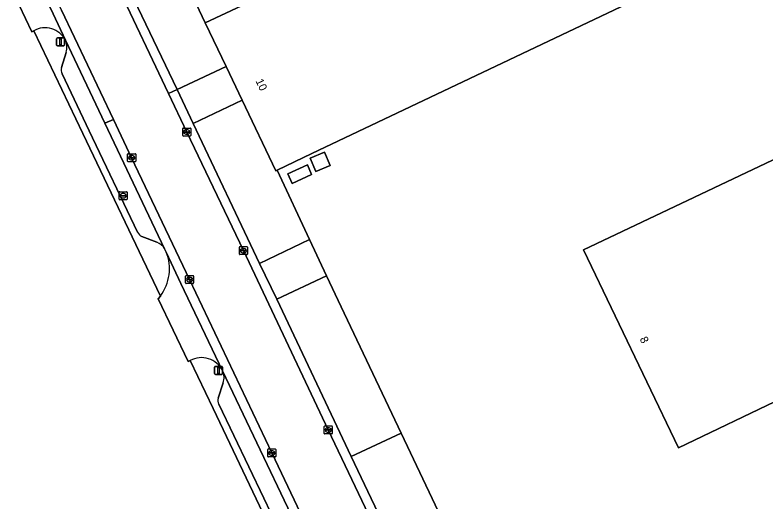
# Model space of a CAD drawing. Extents: x 157692 to 159674, y 381452 to 383291.
# Drawn here: x 159358.3 to 159452, y 382620.8 to 382681.5 of the extents above; entities that cross this region are included whole.
import ezdxf

# ---------------------------------------------------------------- set-up
doc = ezdxf.new("R2010")
doc.units = 0
for name, color, linetype in [('IMGEO_Brandkraan', 7, 'Continuous'), ('IMGEO_Erf', 7, 'Continuous'), ('IMGEO_Kolk', 7, 'Continuous'), ('IMGEO_Lichtmast', 7, 'Continuous'), ('IMGEO_Pand', 7, 'Continuous'), ('IMGEO_Pand_nummerreeks', 7, 'Continuous'), ('IMGEO_Parkeervlak_open', 7, 'Continuous'), ('IMGEO_Rijbaan_lokaal_open', 7, 'Continuous'), ('IMGEO_Voetpad_open', 7, 'Continuous')]:
    doc.layers.add(name, color=color, linetype=linetype)

msp = doc.modelspace()

# ---------------------------------------------------------------- linework, layer by layer
at = {"layer": 'IMGEO_Brandkraan'}
for p, q in [((159371.312, 382658.498), (159371.312, 382659.35)), ((159371.387, 382659.424), (159372.239, 382659.424)), ((159371.614, 382658.967), (159372.012, 382658.967)), ((159371.8, 382659.204), (159371.825, 382659.204)), ((159372.313, 382659.35), (159372.313, 382658.498)), ((159372.239, 382658.424), (159371.387, 382658.424)), ((159371.571, 382658.918), (159371.571, 382658.93)), ((159372.009, 382658.881), (159371.611, 382658.881)), ((159371.823, 382658.644), (159371.798, 382658.644)), ((159372.055, 382658.93), (159372.055, 382658.918))]:
    msp.add_line(p, q, dxfattribs=at)
for points in [[(159371.312, 382658.498), (159371.312, 382659.35)], [(159371.387, 382659.424), (159372.239, 382659.424)], [(159372.313, 382659.35), (159372.313, 382658.498)], [(159372.239, 382658.424), (159371.387, 382658.424)]]:
    msp.add_lwpolyline(points, dxfattribs=at)
for centre, radius, start, end in [((159371.389, 382659.348), 0.0765, 91.55205, 178.44795), ((159371.389, 382659.348), 0.0765, 91.55205, 178.44795), ((159371.611, 382658.927), 0.0403, 85.87752, 175.75265), ((159372.016, 382658.929), 0.0386, 1.73085, 96.63898), ((159372.237, 382659.348), 0.0765, 1.55205, 88.44795), ((159372.237, 382659.348), 0.0765, 1.55205, 88.44795), ((159371.389, 382658.5), 0.0765, 181.55205, 268.44795), ((159371.389, 382658.5), 0.0765, 181.55205, 268.44795), ((159371.608, 382658.917), 0.0366, 178.93798, 274.71019), ((159372.012, 382658.924), 0.043, 264.86636, 352.45326), ((159372.237, 382658.5), 0.0765, 271.55205, 358.44795), ((159372.237, 382658.5), 0.0765, 271.55205, 358.44795)]:
    msp.add_arc(centre, radius, start, end, dxfattribs=at)
for centre, major_axis, ratio, start_param, end_param in [((159371.799, 382658.924), (-0.387, 0.002), 0.722429, 4.712389, 7.853982), ((159371.824, 382658.924), (-0.39, 0.002), 0.717154, 1.570796, 4.712389)]:
    msp.add_ellipse(centre, major_axis=major_axis, ratio=ratio, start_param=start_param, end_param=end_param, dxfattribs=at)
at = {"layer": 'IMGEO_Erf'}
for points in [[(159366.788, 382666.68), (159360.659, 382679.535), (159360.409, 382679.398), (159357.244, 382686.085), (159357.378, 382686.156), (159355.765, 382689.51), (159350.447, 382700.567), (159347.43, 382706.265), (159344.52, 382711.533), (159340.059, 382718.24), (159334.981, 382725.97), (159335.085, 382726.003), (159327.675, 382735.201), (159327.206, 382735.106), (159323.079, 382739.848), (159323.259, 382740.036)], [(159457.747, 382693.848), (159395.393, 382664.185), (159391.038, 382662.114), (159395.104, 382653.445), (159397.221, 382648.931), (159399.038, 382645.058), (159406.52, 382629.253), (159411.927, 382617.832), (159416.284, 382608.627), (159420.362, 382599.99), (159421.176, 382598.267), (159425.755, 382588.618), (159429.883, 382579.92), (159430.876, 382577.828), (159435.395, 382579.969), (159500, 382610.545), (159518.046, 382619.086)], [(159441.155, 382627.419), (159429.299, 382652.152), (159468.347, 382670.715), (159478.226, 382675.411), (159477.784, 382676.335), (159477.258, 382677.433), (159480.857, 382679.129), (159481.328, 382678.124), (159481.806, 382677.113), (159487.163, 382679.659), (159489.991, 382673.732), (159490.921, 382674.174), (159496.384, 382676.773), (159492.722, 382687.056)], [(159379.865, 382685.22), (159382.067, 382680.522), (159386.585, 382682.665)], [(159431.25, 382530.825), (159428.685, 382536.198), (159425.037, 382543.837), (159422.295, 382549.58), (159420.139, 382554.366), (159403.112, 382590.063), (159402.678, 382589.824), (159399.493, 382596.661), (159399.854, 382597.057), (159394.163, 382609.004), (159392.043, 382613.456), (159391.631, 382614.321), (159389.743, 382618.283), (159389.254, 382619.31), (159383.053, 382632.329), (159380.192, 382638.335), (159379.933, 382638.221), (159376.205, 382646.051), (159376.458, 382646.396), (159366.788, 382666.68)], [(159573.392, 382617.121), (159572.766, 382617.048), (159547.421, 382607.988), (159540.545, 382627.216), (159522.777, 382620.865), (159518.422, 382633.033), (159512.087, 382630.352), (159510.732, 382629.779), (159505.417, 382640.9), (159500, 382638.295), (159487.065, 382632.076), (159480.266, 382646.171), (159441.155, 382627.419)]]:
    msp.add_lwpolyline(points, dxfattribs=at)
for points in [[(159395.878, 382661.95), (159395.184, 382663.601), (159396.97, 382664.351), (159397.667, 382662.701)], [(159392.933, 382660.469), (159392.394, 382661.642), (159394.836, 382662.765), (159395.344, 382661.592)]]:
    msp.add_lwpolyline(points, close=True, dxfattribs=at)
at = {"layer": 'IMGEO_Kolk'}
for p, q in [((159379.259, 382666.458), (159379.259, 382667.31)), ((159379.334, 382667.384), (159380.186, 382667.384)), ((159379.518, 382666.878), (159379.518, 382666.89)), ((159379.956, 382666.841), (159379.558, 382666.841)), ((159379.561, 382666.927), (159379.959, 382666.927)), ((159379.77, 382666.604), (159379.745, 382666.604)), ((159379.747, 382667.164), (159379.772, 382667.164)), ((159380.002, 382666.89), (159380.002, 382666.878)), ((159380.26, 382667.31), (159380.26, 382666.458)), ((159380.186, 382666.384), (159379.334, 382666.384)), ((159372.376, 382663.251), (159372.376, 382664.103)), ((159372.451, 382664.177), (159373.303, 382664.177)), ((159372.635, 382663.671), (159372.635, 382663.683)), ((159372.678, 382663.72), (159373.076, 382663.72)), ((159372.864, 382663.957), (159372.889, 382663.957)), ((159373.119, 382663.683), (159373.119, 382663.671)), ((159373.377, 382664.103), (159373.377, 382663.251)), ((159373.303, 382663.177), (159372.451, 382663.177)), ((159373.073, 382663.634), (159372.675, 382663.634)), ((159372.887, 382663.397), (159372.862, 382663.397)), ((159386.329, 382651.636), (159386.329, 382652.488)), ((159386.404, 382652.562), (159387.256, 382652.562)), ((159387.33, 382652.488), (159387.33, 382651.636)), ((159387.256, 382651.562), (159386.404, 382651.562)), ((159386.588, 382652.056), (159386.588, 382652.068)), ((159387.026, 382652.019), (159386.628, 382652.019)), ((159386.631, 382652.105), (159387.029, 382652.105)), ((159386.84, 382651.782), (159386.815, 382651.782)), ((159386.817, 382652.342), (159386.842, 382652.342)), ((159387.072, 382652.068), (159387.072, 382652.056)), ((159379.612, 382648.03), (159379.612, 382648.882)), ((159379.687, 382648.956), (159380.539, 382648.956)), ((159380.1, 382648.736), (159380.125, 382648.736)), ((159380.613, 382648.882), (159380.613, 382648.03)), ((159380.539, 382647.956), (159379.687, 382647.956)), ((159379.871, 382648.45), (159379.871, 382648.462)), ((159380.309, 382648.413), (159379.911, 382648.413)), ((159379.914, 382648.499), (159380.312, 382648.499)), ((159380.123, 382648.176), (159380.098, 382648.176)), ((159380.355, 382648.462), (159380.355, 382648.45)), ((159396.926, 382629.232), (159396.926, 382630.084)), ((159397.001, 382630.158), (159397.853, 382630.158)), ((159397.414, 382629.938), (159397.439, 382629.938)), ((159397.927, 382630.084), (159397.927, 382629.232)), ((159397.853, 382629.158), (159397.001, 382629.158)), ((159397.185, 382629.652), (159397.185, 382629.664)), ((159397.623, 382629.615), (159397.225, 382629.615)), ((159397.228, 382629.701), (159397.626, 382629.701)), ((159397.437, 382629.378), (159397.412, 382629.378)), ((159397.669, 382629.664), (159397.669, 382629.652)), ((159389.875, 382626.361), (159389.875, 382627.213)), ((159389.95, 382627.287), (159390.802, 382627.287)), ((159390.876, 382627.213), (159390.876, 382626.361)), ((159390.802, 382626.287), (159389.95, 382626.287)), ((159390.134, 382626.781), (159390.134, 382626.793)), ((159390.572, 382626.744), (159390.174, 382626.744)), ((159390.177, 382626.83), (159390.575, 382626.83)), ((159390.386, 382626.507), (159390.361, 382626.507)), ((159390.363, 382627.067), (159390.388, 382627.067)), ((159390.618, 382626.793), (159390.618, 382626.781))]:
    msp.add_line(p, q, dxfattribs=at)
for points in [[(159379.259, 382666.458), (159379.259, 382667.31)], [(159379.334, 382667.384), (159380.186, 382667.384)], [(159380.26, 382667.31), (159380.26, 382666.458)], [(159380.186, 382666.384), (159379.334, 382666.384)], [(159372.376, 382663.251), (159372.376, 382664.103)], [(159372.451, 382664.177), (159373.303, 382664.177)], [(159373.377, 382664.103), (159373.377, 382663.251)], [(159373.303, 382663.177), (159372.451, 382663.177)], [(159386.329, 382651.636), (159386.329, 382652.488)], [(159386.404, 382652.562), (159387.256, 382652.562)], [(159387.33, 382652.488), (159387.33, 382651.636)], [(159387.256, 382651.562), (159386.404, 382651.562)], [(159379.612, 382648.03), (159379.612, 382648.882)], [(159379.687, 382648.956), (159380.539, 382648.956)], [(159380.613, 382648.882), (159380.613, 382648.03)], [(159380.539, 382647.956), (159379.687, 382647.956)], [(159396.926, 382629.232), (159396.926, 382630.084)], [(159397.001, 382630.158), (159397.853, 382630.158)], [(159397.927, 382630.084), (159397.927, 382629.232)], [(159397.853, 382629.158), (159397.001, 382629.158)], [(159389.875, 382626.361), (159389.875, 382627.213)], [(159389.95, 382627.287), (159390.802, 382627.287)], [(159390.876, 382627.213), (159390.876, 382626.361)], [(159390.802, 382626.287), (159389.95, 382626.287)]]:
    msp.add_lwpolyline(points, dxfattribs=at)
for centre, radius, start, end in [((159379.336, 382667.308), 0.0765, 91.55205, 178.44795), ((159379.336, 382667.308), 0.0765, 91.55205, 178.44795), ((159379.336, 382666.46), 0.0765, 181.55205, 268.44795), ((159379.336, 382666.46), 0.0765, 181.55205, 268.44795), ((159379.558, 382666.887), 0.0403, 85.87752, 175.75265), ((159379.555, 382666.877), 0.0366, 178.93798, 274.71019), ((159379.959, 382666.884), 0.043, 264.86636, 352.45326), ((159379.963, 382666.889), 0.0386, 1.73085, 96.63898), ((159380.184, 382667.308), 0.0765, 1.55205, 88.44795), ((159380.184, 382667.308), 0.0765, 1.55205, 88.44795), ((159380.184, 382666.46), 0.0765, 271.55205, 358.44795), ((159380.184, 382666.46), 0.0765, 271.55205, 358.44795), ((159372.453, 382664.101), 0.0765, 91.55205, 178.44795), ((159372.453, 382664.101), 0.0765, 91.55205, 178.44795), ((159372.675, 382663.68), 0.0403, 85.87752, 175.75265), ((159372.672, 382663.67), 0.0366, 178.93798, 274.71019), ((159373.076, 382663.677), 0.043, 264.86636, 352.45326), ((159373.08, 382663.682), 0.0386, 1.73085, 96.63898), ((159373.301, 382664.101), 0.0765, 1.55205, 88.44795), ((159373.301, 382664.101), 0.0765, 1.55205, 88.44795), ((159372.453, 382663.253), 0.0765, 181.55205, 268.44795), ((159372.453, 382663.253), 0.0765, 181.55205, 268.44795), ((159373.301, 382663.253), 0.0765, 271.55205, 358.44795), ((159373.301, 382663.253), 0.0765, 271.55205, 358.44795), ((159386.406, 382652.486), 0.0765, 91.55205, 178.44795), ((159386.406, 382652.486), 0.0765, 91.55205, 178.44795), ((159387.254, 382652.486), 0.0765, 1.55205, 88.44795), ((159387.254, 382652.486), 0.0765, 1.55205, 88.44795), ((159386.406, 382651.638), 0.0765, 181.55205, 268.44795), ((159386.406, 382651.638), 0.0765, 181.55205, 268.44795), ((159386.628, 382652.065), 0.0403, 85.87752, 175.75265), ((159386.625, 382652.055), 0.0366, 178.93798, 274.71019), ((159387.029, 382652.062), 0.043, 264.86636, 352.45326), ((159387.033, 382652.067), 0.0386, 1.73085, 96.63898), ((159387.254, 382651.638), 0.0765, 271.55205, 358.44795), ((159387.254, 382651.638), 0.0765, 271.55205, 358.44795), ((159379.689, 382648.88), 0.0765, 91.55205, 178.44795), ((159379.689, 382648.88), 0.0765, 91.55205, 178.44795), ((159380.537, 382648.88), 0.0765, 1.55205, 88.44795), ((159380.537, 382648.88), 0.0765, 1.55205, 88.44795), ((159379.689, 382648.032), 0.0765, 181.55205, 268.44795), ((159379.689, 382648.032), 0.0765, 181.55205, 268.44795), ((159379.911, 382648.459), 0.0403, 85.87752, 175.75265), ((159379.908, 382648.449), 0.0366, 178.93798, 274.71019), ((159380.312, 382648.456), 0.043, 264.86636, 352.45326), ((159380.316, 382648.461), 0.0386, 1.73085, 96.63898), ((159380.537, 382648.032), 0.0765, 271.55205, 358.44795), ((159380.537, 382648.032), 0.0765, 271.55205, 358.44795), ((159397.003, 382630.082), 0.0765, 91.55205, 178.44795), ((159397.003, 382630.082), 0.0765, 91.55205, 178.44795), ((159397.851, 382630.082), 0.0765, 1.55205, 88.44795), ((159397.851, 382630.082), 0.0765, 1.55205, 88.44795), ((159397.003, 382629.234), 0.0765, 181.55205, 268.44795), ((159397.003, 382629.234), 0.0765, 181.55205, 268.44795), ((159397.225, 382629.661), 0.0403, 85.87752, 175.75265), ((159397.222, 382629.651), 0.0366, 178.93798, 274.71019), ((159397.626, 382629.658), 0.043, 264.86636, 352.45326), ((159397.63, 382629.663), 0.0386, 1.73085, 96.63898), ((159397.851, 382629.234), 0.0765, 271.55205, 358.44795), ((159397.851, 382629.234), 0.0765, 271.55205, 358.44795), ((159389.952, 382627.211), 0.0765, 91.55205, 178.44795), ((159389.952, 382627.211), 0.0765, 91.55205, 178.44795), ((159390.8, 382627.211), 0.0765, 1.55205, 88.44795), ((159390.8, 382627.211), 0.0765, 1.55205, 88.44795), ((159389.952, 382626.363), 0.0765, 181.55205, 268.44795), ((159389.952, 382626.363), 0.0765, 181.55205, 268.44795), ((159390.174, 382626.79), 0.0403, 85.87752, 175.75265), ((159390.171, 382626.78), 0.0366, 178.93798, 274.71019), ((159390.575, 382626.787), 0.043, 264.86636, 352.45326), ((159390.579, 382626.792), 0.0386, 1.73085, 96.63898), ((159390.8, 382626.363), 0.0765, 271.55205, 358.44795), ((159390.8, 382626.363), 0.0765, 271.55205, 358.44795)]:
    msp.add_arc(centre, radius, start, end, dxfattribs=at)
for centre, major_axis, ratio, start_param, end_param in [((159379.746, 382666.884), (-0.387, 0.002), 0.722429, 4.712389, 7.853982), ((159379.771, 382666.884), (-0.39, 0.002), 0.717154, 1.570796, 4.712389), ((159372.863, 382663.677), (-0.387, 0.002), 0.722429, 4.712389, 7.853982), ((159372.888, 382663.677), (-0.39, 0.002), 0.717154, 1.570796, 4.712389), ((159386.816, 382652.062), (-0.387, 0.002), 0.722429, 4.712389, 7.853982), ((159386.841, 382652.062), (-0.39, 0.002), 0.717154, 1.570796, 4.712389), ((159380.099, 382648.456), (-0.387, 0.002), 0.722429, 4.712389, 7.853982), ((159380.124, 382648.456), (-0.39, 0.002), 0.717154, 1.570796, 4.712389), ((159397.413, 382629.658), (-0.387, 0.002), 0.722429, 4.712389, 7.853982), ((159397.438, 382629.658), (-0.39, 0.002), 0.717154, 1.570796, 4.712389), ((159390.362, 382626.787), (-0.387, 0.002), 0.722429, 4.712389, 7.853982), ((159390.387, 382626.787), (-0.39, 0.002), 0.717154, 1.570796, 4.712389)]:
    msp.add_ellipse(centre, major_axis=major_axis, ratio=ratio, start_param=start_param, end_param=end_param, dxfattribs=at)
at = {"layer": 'IMGEO_Lichtmast'}
for p, q in [((159363.599, 382678.646), (159364.389, 382678.646)), ((159364.389, 382678.646), (159363.599, 382678.646)), ((159363.499, 382677.746), (159363.499, 382678.546)), ((159363.499, 382678.546), (159363.499, 382677.746)), ((159364.489, 382678.546), (159364.489, 382677.746)), ((159364.489, 382677.746), (159364.489, 382678.546)), ((159364.389, 382677.646), (159363.599, 382677.646)), ((159363.599, 382677.646), (159364.389, 382677.646)), ((159383.233, 382636.703), (159383.233, 382637.503)), ((159383.233, 382637.503), (159383.233, 382636.703)), ((159383.333, 382637.603), (159384.123, 382637.603)), ((159384.123, 382637.603), (159383.333, 382637.603)), ((159384.223, 382637.503), (159384.223, 382636.703)), ((159384.223, 382636.703), (159384.223, 382637.503)), ((159384.123, 382636.603), (159383.333, 382636.603)), ((159383.333, 382636.603), (159384.123, 382636.603))]:
    msp.add_line(p, q, dxfattribs=at)
for points in [[(159363.919, 382678.521), (159364.069, 382678.521), (159364.069, 382677.771), (159363.919, 382677.771), (159363.919, 382678.521)], [(159383.653, 382637.478), (159383.803, 382637.478), (159383.803, 382636.728), (159383.653, 382636.728), (159383.653, 382637.478)]]:
    msp.add_lwpolyline(points, dxfattribs=at)
for centre, start, end in [((159363.599, 382678.546), 90, 180), ((159363.599, 382678.546), 90, 180), ((159364.389, 382678.546), 0, 90), ((159364.389, 382678.546), 360, 90), ((159363.599, 382677.746), 180, 270), ((159363.599, 382677.746), 180, 270), ((159364.389, 382677.746), 270, 0), ((159364.389, 382677.746), 270, 0), ((159383.333, 382637.503), 90, 180), ((159383.333, 382637.503), 90, 180), ((159384.123, 382637.503), 0, 90), ((159384.123, 382637.503), 360, 90), ((159383.333, 382636.703), 180, 270), ((159383.333, 382636.703), 180, 270), ((159384.123, 382636.703), 270, 0), ((159384.123, 382636.703), 270, 0)]:
    msp.add_arc(centre, 0.1, start, end, dxfattribs=at)
at = {"layer": 'IMGEO_Pand'}
for points in [[(159386.662, 382670.88), (159390.877, 382662.037), (159391.038, 382662.114), (159395.393, 382664.185), (159457.747, 382693.848), (159474.333, 382701.738), (159463.574, 382723.617), (159446.988, 382715.297), (159453.069, 382703.174), (159443.722, 382698.76), (159412.491, 382694.949), (159386.585, 382682.665), (159382.067, 382680.522), (159384.671, 382675.059)], [(159494.825, 382663.601), (159489.658, 382673.573), (159489.991, 382673.732), (159487.163, 382679.659), (159481.806, 382677.113), (159481.328, 382678.124), (159480.857, 382679.129), (159477.258, 382677.433), (159477.784, 382676.335), (159478.226, 382675.411), (159468.347, 382670.715), (159429.299, 382652.152), (159441.155, 382627.419), (159480.266, 382646.171), (159487.065, 382632.076), (159500, 382638.295), (159505.417, 382640.9), (159506.381, 382641.364), (159500, 382653.68), (159498.989, 382655.631)], [(159395.878, 382661.95), (159397.667, 382662.701), (159396.97, 382664.351), (159395.184, 382663.601)], [(159392.933, 382660.469), (159395.344, 382661.592), (159394.836, 382662.765), (159392.394, 382661.642)]]:
    msp.add_lwpolyline(points, close=True, dxfattribs=at)
at = {"layer": 'IMGEO_Parkeervlak_open'}
for points in [[(159376.988, 382652.309), (159369.547, 382667.972), (159364.619, 382678.345)], [(159364.699, 382676.839), (159364.118, 382674.928)], [(159364.179, 382674.161), (159367.564, 382667.043), (159373.601, 382654.351)], [(159374.162, 382653.836), (159376.037, 382653.114)], [(159392.791, 382619.044), (159384.221, 382637.053)], [(159384.305, 382635.552), (159383.676, 382633.634)], [(159383.752, 382632.879), (159389.362, 382621.142), (159390.244, 382619.297)]]:
    msp.add_lwpolyline(points, dxfattribs=at)
for points in [[(159384.671, 382675.059), (159378.548, 382672.19), (159380.561, 382667.965), (159386.662, 382670.88)], [(159395.104, 382653.445), (159388.86, 382650.465), (159390.991, 382646.008), (159397.221, 382648.931)], [(159406.52, 382629.253), (159400.296, 382626.333), (159405.731, 382614.892), (159411.927, 382617.832)]]:
    msp.add_lwpolyline(points, close=True, dxfattribs=at)
for centre, radius, start, end in [((159362.673, 382677.487), 2.127, 342.27296, 23.80852), ((159365.156, 382674.625), 1.082, 163.71652, 205.37788), ((159374.686, 382654.97), 1.249, 209.70486, 245.19106), ((159375.255, 382651.225), 2.044, 32.00899, 67.49669), ((159382.394, 382636.198), 2.018, 341.32977, 25.0764), ((159384.914, 382633.377), 1.265, 168.28863, 203.20768)]:
    msp.add_arc(centre, radius, start, end, dxfattribs=at)
at = {"layer": 'IMGEO_Rijbaan_lokaal_open'}
for points in [[(159487.385, 382439.761), (159486.026, 382443.247), (159478.704, 382458.654), (159470.752, 382475.35), (159461.115, 382495.595), (159459.024, 382500), (159452.914, 382512.868), (159447.087, 382525.115), (159444.2, 382531.26), (159434.696, 382551.256), (159425.065, 382571.526), (159414.344, 382594.082), (159407.094, 382609.313), (159397.429, 382629.658), (159386.831, 382652.062), (159379.76, 382666.885), (159377.482, 382671.691), (159371.1, 382685.156)], [(159364.133, 382682.09), (159370.601, 382668.466), (159372.875, 382663.676), (159380.112, 382648.455), (159390.376, 382626.786), (159400.305, 382605.921), (159407.48, 382590.819), (159418.163, 382568.343), (159427.789, 382548.081), (159440.105, 382521.981), (159445.857, 382509.905), (159450.581, 382500), (159454.302, 382492.199), (159463.913, 382472.06), (159471.959, 382455.206), (159479.17, 382440.093)]]:
    msp.add_lwpolyline(points, dxfattribs=at)
at = {"layer": 'IMGEO_Voetpad_open'}
for points in [[(159362.212, 382705.996), (159361.175, 382705.518), (159365.191, 382697.636), (159371.1, 382685.156), (159377.482, 382671.691), (159378.548, 382672.19), (159372.194, 382685.521), (159368.003, 382694.373)], [(159374.141, 382694.493), (159373.048, 382696.804), (159368.003, 382694.373), (159372.194, 382685.521), (159378.548, 382672.19), (159384.671, 382675.059), (159382.067, 382680.522), (159379.865, 382685.22), (159379.05, 382684.837), (159376.591, 382689.982), (159377.419, 382690.329), (159375.434, 382694.486), (159374.819, 382694.247)], [(159364.619, 382678.345), (159363.059, 382681.66), (159358.897, 382690.405)], [(159357.378, 382686.156), (159357.244, 382686.085), (159360.409, 382679.398), (159360.659, 382679.535)], [(159360.659, 382679.535), (159366.788, 382666.68), (159376.458, 382646.396)], [(159364.118, 382674.928), (159364.699, 382676.839)], [(159373.601, 382654.351), (159367.564, 382667.043), (159364.179, 382674.161)], [(159405.731, 382614.892), (159400.296, 382626.333), (159390.991, 382646.008), (159388.86, 382650.465), (159380.561, 382667.965), (159378.548, 382672.19), (159377.482, 382671.691), (159379.76, 382666.885), (159386.831, 382652.062), (159397.429, 382629.658), (159407.094, 382609.313)], [(159407.48, 382590.819), (159400.305, 382605.921), (159390.376, 382626.786), (159380.112, 382648.455), (159372.875, 382663.676), (159370.601, 382668.466), (159369.547, 382667.972), (159376.988, 382652.309), (159377.19, 382651.884), (159379.012, 382647.966), (159384.221, 382637.053), (159392.791, 382619.044), (159394.525, 382615.39), (159398.446, 382607.126), (159399.338, 382605.241), (159400.552, 382602.666), (159400.656, 382602.446), (159406.423, 382590.307), (159407.044, 382588.979), (159420.871, 382559.941), (159420.981, 382559.71), (159426.713, 382547.645), (159427.013, 382547.067), (159432.678, 382535.071)], [(159376.037, 382653.114), (159374.162, 382653.836)], [(159377.19, 382651.884), (159376.988, 382652.309)], [(159384.221, 382637.053), (159379.012, 382647.966), (159377.19, 382651.884)], [(159376.458, 382646.396), (159376.205, 382646.051), (159379.933, 382638.221), (159380.192, 382638.335)], [(159380.192, 382638.335), (159383.053, 382632.329), (159389.254, 382619.31), (159389.743, 382618.283), (159391.631, 382614.321), (159392.043, 382613.456), (159394.158, 382614.429)], [(159383.676, 382633.634), (159384.305, 382635.552)], [(159390.244, 382619.297), (159389.362, 382621.142), (159383.752, 382632.879)]]:
    msp.add_lwpolyline(points, dxfattribs=at)
for points in [[(159364.133, 382682.09), (159358.281, 382694.387), (159354.267, 382702.339), (159353.208, 382701.838), (159357.215, 382693.896), (159358.897, 382690.405), (159363.059, 382681.66), (159364.619, 382678.345), (159369.547, 382667.972), (159370.601, 382668.466)], [(159388.86, 382650.465), (159395.104, 382653.445), (159391.038, 382662.114), (159390.877, 382662.037), (159386.662, 382670.88), (159380.561, 382667.965)], [(159400.296, 382626.333), (159406.52, 382629.253), (159399.038, 382645.058), (159397.221, 382648.931), (159390.991, 382646.008)]]:
    msp.add_lwpolyline(points, close=True, dxfattribs=at)
for centre, radius, start, end in [((159362.063, 382677.023), 2.878, 27.34751, 119.20092), ((159362.063, 382677.023), 2.878, 27.34751, 119.20092), ((159362.673, 382677.487), 2.127, 342.27296, 23.80852), ((159365.156, 382674.625), 1.082, 163.71652, 205.37788), ((159374.686, 382654.97), 1.249, 209.70486, 245.19106), ((159375.255, 382651.225), 2.044, 32.00899, 67.49669), ((159371.986, 382649.785), 5.611, 322.8393, 21.96594), ((159371.986, 382649.785), 5.611, 322.8393, 21.96594), ((159381.594, 382635.768), 2.925, 26.05798, 118.64059), ((159381.594, 382635.768), 2.925, 26.05798, 118.64059), ((159382.394, 382636.198), 2.018, 341.32977, 25.0764), ((159384.914, 382633.377), 1.265, 168.28863, 203.20768)]:
    msp.add_arc(centre, radius, start, end, dxfattribs=at)

# ---------------------------------------------------------------- texts
at = {"layer": 'IMGEO_Pand_nummerreeks'}
for s, rotation, p in [('10', 295.48259, (159388.318, 382673.264)), ('8', 295.611, (159436.29, 382641.037))]:
    msp.add_text(s, height=1, rotation=rotation, dxfattribs=at).set_placement(p)

doc.saveas('drawing.dxf')
